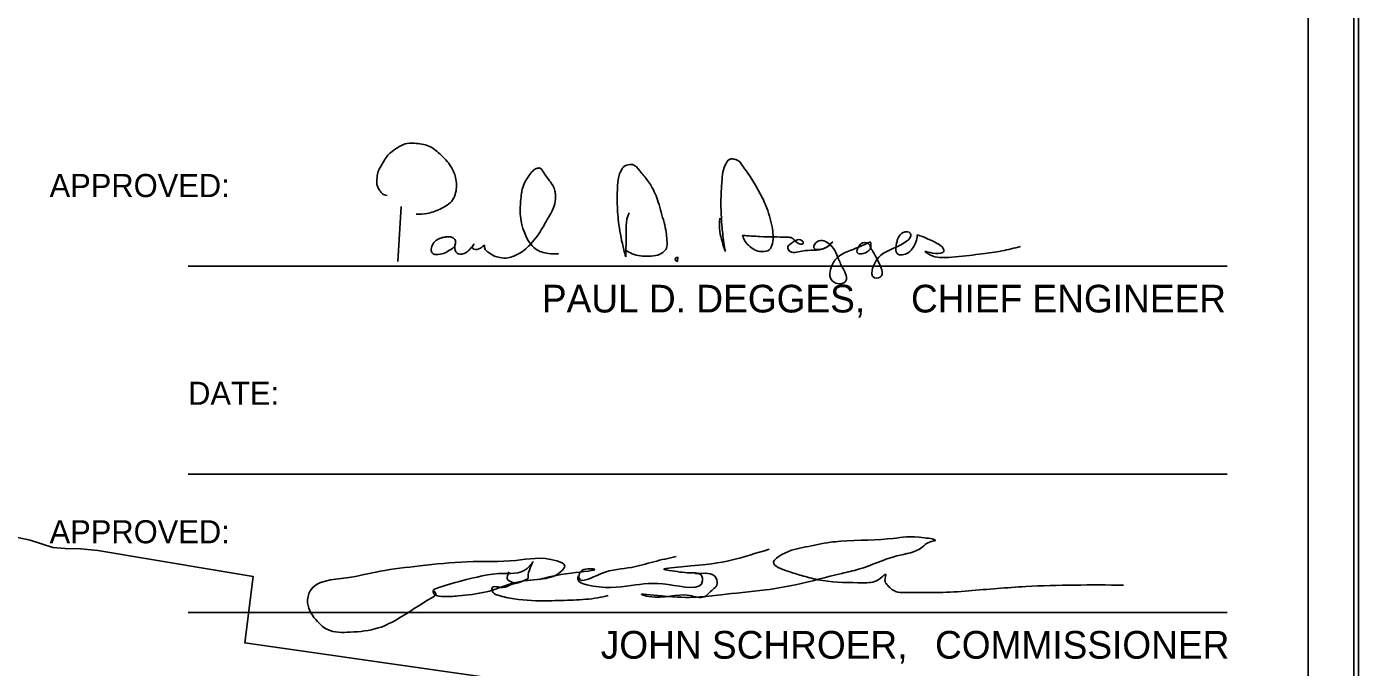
# Model space of a CAD drawing. Extents: x 1577619 to 1828281, y 483481 to 598136.
# Drawn here: x 1704006 to 1715541, y 505510 to 511062 of the extents above; entities that cross this region are included whole.
import ezdxf

# ---------------------------------------------------------------- set-up
doc = ezdxf.new("R2010")
doc.units = 0
for name, color, linetype in [('DESIGN - SHEET - Corner Text', 7, 'Continuous'), ('DESIGN - SHEET - Linework', 7, 'Continuous'), ('DESIGN - SHEET - Plot Shape', 7, 'Continuous'), ('SURVEY - DRAINAGE - Natural Features', 7, 'Continuous')]:
    doc.layers.add(name, color=color, linetype=linetype)

msp = doc.modelspace()

# ---------------------------------------------------------------- linework, layer by layer
at = {"layer": 'DESIGN - SHEET - Corner Text'}
msp.add_line((1707249, 509502), (1707220, 509027), dxfattribs=at)
msp.add_lwpolyline([(1709643, 509027), (1709629, 509035), (1709623, 509043), (1709629, 509059), (1709647, 509063), (1709643, 509027), (1709639, 509031)], dxfattribs=at)
for points in [[(1707381, 509437), (1707474, 509443), (1707587, 509481), (1707699, 509564), (1707722, 509621), (1707721, 509756), (1707680, 509851), (1707584, 509960), (1707491, 510027), (1707363, 510051), (1707284, 510045), (1707234, 510022), (1707171, 509980), (1707107, 509909), (1707086, 509871), (1707052, 509810), (1707042, 509753), (1707040, 509695), (1707051, 509665), (1707068, 509639), (1707088, 509613), (1707129, 509598)], [(1707972, 509169), (1707979, 509130), (1708013, 509101), (1708058, 509074), (1708106, 509061), (1708174, 509058), (1708227, 509074), (1708271, 509095), (1708329, 509137), (1708374, 509181), (1708430, 509249), (1708516, 509391), (1708546, 509444), (1708582, 509530), (1708587, 509603), (1708582, 509638), (1708536, 509726), (1708483, 509800), (1708447, 509837), (1708439, 509836), (1708413, 509829), (1708383, 509803), (1708347, 509756), (1708296, 509638), (1708293, 509618), (1708285, 509548), (1708281, 509441), (1708293, 509358), (1708363, 509191), (1708413, 509137), (1708526, 509096), (1708612, 509093)], [(1709195, 509068), (1709179, 509128), (1709136, 509344), (1709122, 509524), (1709125, 509686), (1709142, 509786), (1709158, 509818), (1709180, 509849), (1709230, 509866), (1709254, 509866), (1709317, 509812), (1709385, 509728), (1709416, 509682), (1709477, 509542), (1709502, 509453), (1709546, 509278), (1709552, 509211), (1709547, 509141), (1709473, 509083), (1709397, 509072), (1709252, 509094), (1709193, 509125)], [(1710058, 509113), (1710035, 509267), (1710028, 509343), (1710021, 509593), (1710028, 509716), (1710067, 509882), (1710105, 509916), (1710142, 509911), (1710167, 509903), (1710195, 509874), (1710380, 509575), (1710408, 509513), (1710463, 509326), (1710466, 509183), (1710438, 509128), (1710376, 509112), (1710333, 509119), (1710269, 509158), (1710230, 509200), (1710206, 509254)], [(1709226, 509447), (1709213, 509420), (1709200, 509308), (1709199, 509228), (1709195, 509068)], [(1710009, 509402), (1710011, 509286), (1710058, 509113)], [(1710207, 509253), (1710358, 509243), (1710596, 509237), (1710636, 509230), (1710673, 509194), (1710733, 509182), (1710724, 509206), (1710658, 509205), (1710629, 509184), (1710600, 509158), (1710609, 509122), (1710722, 509117), (1710824, 509125), (1710919, 509141), (1710989, 509198)], [(1711314, 509197), (1711312, 509134), (1711200, 509104), (1711213, 509158), (1711239, 509185), (1711261, 509190), (1711302, 509177), (1711322, 509136), (1711336, 509113), (1711377, 509038), (1711399, 508892), (1711338, 508893), (1711328, 508920), (1711333, 508966), (1711416, 509090), (1711510, 509138), (1711619, 509196), (1711661, 509240), (1711660, 509273), (1711599, 509277), (1711555, 509233), (1711545, 509199), (1711549, 509092), (1711642, 509103), (1711686, 509149), (1711713, 509212), (1711722, 509261)], [(1711721, 509259), (1711894, 509183), (1711947, 509135), (1711950, 509117), (1711922, 509098), (1711789, 509111), (1711849, 509076), (1711933, 509061), (1712172, 509079), (1712283, 509093), (1712452, 509118), (1712615, 509157)], [(1707718, 509175), (1707720, 509208), (1707693, 509236), (1707646, 509240), (1707615, 509236), (1707572, 509221), (1707534, 509191), (1707512, 509145), (1707516, 509104), (1707534, 509091), (1707571, 509087), (1707630, 509102), (1707676, 509128), (1707714, 509160), (1707718, 509176)], [(1707718, 509175), (1707715, 509155), (1707731, 509101), (1707767, 509091), (1707803, 509098), (1707839, 509126), (1707865, 509156), (1707881, 509178), (1707867, 509151), (1707881, 509133), (1707936, 509142), (1707973, 509170)], [(1710983, 509191), (1710912, 509140), (1710825, 509146), (1710855, 509199), (1710966, 509173), (1711046, 509029), (1711092, 508936), (1711107, 508874), (1711089, 508845), (1710977, 508867), (1710966, 508941), (1710986, 509005), (1711056, 509083), (1711170, 509134), (1711314, 509197)], [(1709800, 506319), (1709979, 506282), (1709984, 506221), (1709949, 506185), (1709876, 506121), (1709750, 506132), (1709395, 506124), (1709335, 506140), (1709507, 506129), (1710021, 506139), (1710408, 506181), (1710665, 506225), (1711066, 506324), (1711212, 506360), (1711543, 506475), (1711762, 506550), (1711825, 506595), (1711876, 506610), (1711783, 506633), (1711513, 506627), (1711055, 506602), (1710968, 506594), (1710753, 506553), (1710552, 506490), (1710476, 506420), (1710599, 506342), (1710718, 506306), (1710860, 506269), (1711206, 506243), (1711351, 506254), (1711415, 506294), (1711445, 506316), (1711440, 506263), (1711456, 506228), (1711533, 506167), (1711612, 506159), (1711714, 506159), (1711909, 506158), (1712166, 506173), (1712660, 506210), (1713508, 506223)], [(1708785, 506302), (1708781, 506273), (1708857, 506226), (1709243, 506219), (1709564, 506228), (1709861, 506262), (1709855, 506301), (1709753, 506329), (1709571, 506350), (1709531, 506357), (1709678, 506381), (1710119, 506441), (1710439, 506534)], [(1707530, 506177), (1707551, 506144), (1707516, 506113), (1707231, 505935), (1707052, 505851), (1706809, 505815), (1706613, 505837), (1706526, 505906), (1706440, 506069), (1706461, 506172), (1706778, 506286), (1707068, 506343), (1707413, 506389), (1707820, 506425), (1708243, 506436), (1708599, 506433), (1708667, 506391), (1708631, 506337), (1708457, 506275), (1708230, 506243), (1708098, 506199), (1708043, 506178)], [(1708043, 506178), (1707988, 506164), (1707745, 506129), (1707600, 506125), (1707529, 506155), (1707534, 506184), (1707547, 506191), (1707773, 506259), (1708140, 506324), (1708366, 506390), (1708390, 506424), (1708350, 506314), (1708350, 506280)], [(1708449, 506272), (1708724, 506327), (1708922, 506360), (1708803, 506338), (1708791, 506283), (1708976, 506319), (1709244, 506376), (1709439, 506425), (1709632, 506470)], [(1708350, 506280), (1708252, 506239), (1708203, 506227), (1708130, 506202), (1708037, 506199), (1708047, 506158), (1708089, 506134), (1708228, 506103), (1708532, 506087), (1708742, 506093), (1708955, 506113), (1709044, 506132)], [(1708184, 506337), (1708169, 506276), (1708229, 506243)]]:
    msp.add_spline(points, degree=3, dxfattribs=at)
at = {"layer": 'DESIGN - SHEET - Linework'}
for p, q in [((1715541, 540205), (1715541, 496549)), ((1714405, 508985), (1705405, 508985)), ((1714405, 507185), (1705405, 507185)), ((1714405, 505985), (1705405, 505985))]:
    msp.add_line(p, q, dxfattribs=at)
msp.add_lwpolyline([(1652139, 539377), (1715107, 539377), (1715107, 497377), (1652139, 497377), (1652139, 539377)], dxfattribs=at)
at = {"layer": 'DESIGN - SHEET - Plot Shape'}
for points in [[(1647501, 540165), (1715501, 540165), (1715501, 496589), (1647501, 496589)], [(1648737, 539377), (1715107, 539377), (1715107, 497377), (1648737, 497377)]]:
    msp.add_lwpolyline(points, close=True, dxfattribs=at)
at = {"layer": 'SURVEY - DRAINAGE - Natural Features'}
msp.add_lwpolyline([(1709226, 505246), (1705896, 505721), (1705969, 506296), (1705640, 506353), (1704623, 506522), (1704477, 506538), (1704341, 506540), (1704233, 506549), (1704037, 506612), (1703810, 506661)], dxfattribs=at)
msp.add_lwpolyline([(1709226, 505246), (1705896, 505721), (1705969, 506296), (1705640, 506353), (1704623, 506522), (1704477, 506538), (1704341, 506540), (1704233, 506549), (1704037, 506612), (1703810, 506661)], dxfattribs=at)

# ---------------------------------------------------------------- texts
at = {"layer": 'DESIGN - SHEET - Corner Text'}
for s, height, p in [('APPROVED:', 200, (1704205, 509585)), ('PAUL D. DEGGES,', 240, (1708469, 508585)), ('CHIEF ENGINEER', 240, (1711666, 508585)), ('DATE:', 200, (1705405, 507785)), ('APPROVED:', 200, (1704205, 506585)), ('JOHN SCHROER,', 240, (1708979, 505585)), ('COMMISSIONER ', 240, (1711874, 505585))]:
    msp.add_text(s, height=height, dxfattribs=at).set_placement(p)

doc.saveas('drawing.dxf')
